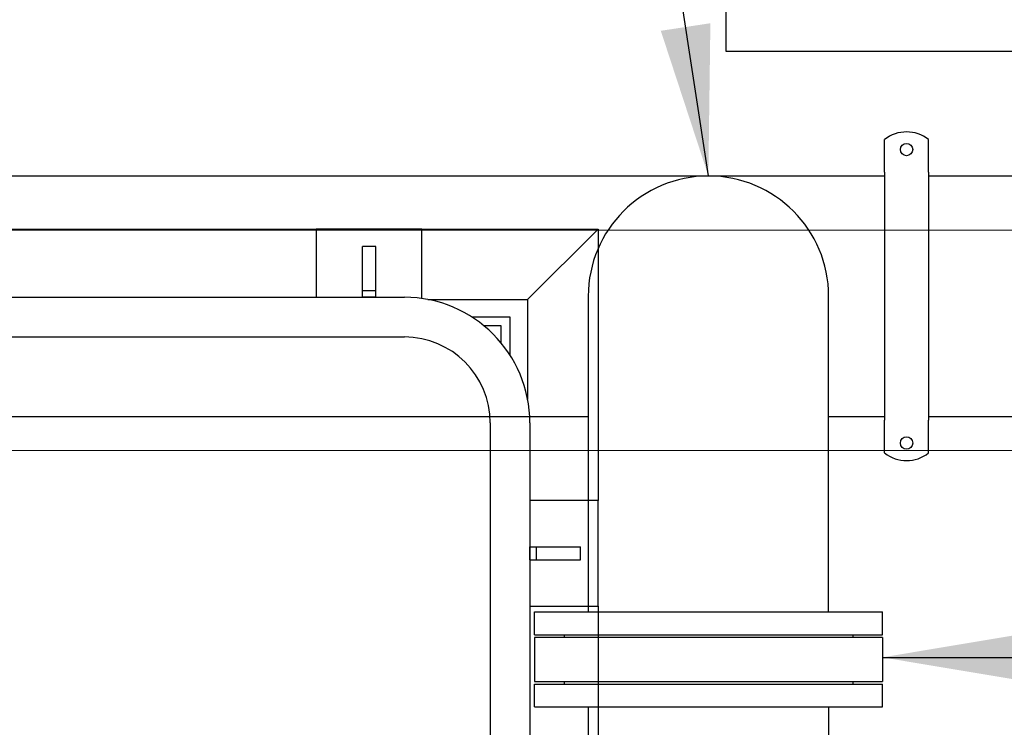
# Model space of a CAD drawing. Extents: x -89225 to 110569, y 13360 to 87647.
# Tile 261 of 478: x 40977 to 42095, y 63824 to 64627. Entities that reach past the tile are written whole.
import ezdxf

# ---------------------------------------------------------------- set-up
doc = ezdxf.new("R2010")
doc.units = 0
for name, color, linetype in [('Beluchtingstank', 253, 'Continuous'), ('Iv-Lines 035', 4, 'Continuous'), ('Iv-Lines 035 @ 100', 4, 'Continuous'), ('Iv-Lines 035 @ 50', 4, 'Continuous')]:
    doc.layers.add(name, color=color, linetype=linetype)
doc.styles.add('ISO', font='ISO.SHX')

# ---------------------------------------------------------------- blocks, each defined once
blk = doc.blocks.new('Leidingwerk beluchtingsinstallatie')
for p, q in [((1289280.2, -939771.6), (1289280.2, -939742.6)), ((1289330.2, -939771.6), (1289330.2, -939742.6)), ((1289280.2, -939779.6), (1289280.2, -939771.6)), ((1289330.2, -939779.6), (1289330.2, -939771.6)), ((1289280.2, -939779.6), (1289280.2, -940061.1)), ((1289330.2, -939779.6), (1289330.2, -940061.1)), ((1288130.2, -939783.8), (1289280.2, -939783.8)), ((1289330.2, -939783.8), (1290880.2, -939783.8)), ((1288943.7, -939920.4), (1288943.7, -940278.4)), ((1289216.7, -940278.4), (1289216.7, -939920.4)), ((1288130.2, -940056.9), (1288943.7, -940056.9)), ((1289216.7, -940056.9), (1289280.2, -940056.9)), ((1289280.2, -940069.1), (1289280.2, -940061.1)), ((1289330.2, -940056.9), (1290880.2, -940056.9)), ((1289330.2, -940069.1), (1289330.2, -940061.1)), ((1289280.2, -940098.1), (1289280.2, -940069.1)), ((1289330.2, -940098.1), (1289330.2, -940069.1)), ((1288882.7, -940278.4), (1289277.7, -940278.4)), ((1288882.7, -940304.4), (1288882.7, -940278.4)), ((1289277.7, -940304.4), (1289277.7, -940278.4)), ((1288882.7, -940304.4), (1289277.7, -940304.4)), ((1289277.7, -940307.4), (1288882.7, -940307.4)), ((1288882.7, -940307.4), (1288882.7, -940357.4)), ((1288916.2, -940304.4), (1288916.2, -940307.4)), ((1289244.2, -940304.4), (1289244.2, -940307.4)), ((1289277.7, -940307.4), (1289277.7, -940357.4)), ((1288882.7, -940357.4), (1289277.7, -940357.4)), ((1288882.7, -940360.4), (1289277.7, -940360.4)), ((1288882.7, -940386.4), (1288882.7, -940360.4)), ((1288916.2, -940357.4), (1288916.2, -940360.4)), ((1289244.2, -940357.4), (1289244.2, -940360.4)), ((1289277.7, -940386.4), (1289277.7, -940360.4)), ((1288882.7, -940386.4), (1289277.7, -940386.4)), ((1288943.7, -940386.4), (1288943.7, -940672.9)), ((1289216.7, -940386.4), (1289216.7, -940672.4))]:
    blk.add_line(p, q)
for centre in [(1289305.2, -939753.9), (1289305.2, -940086.9)]:
    blk.add_circle(centre, 7)
for centre, radius, start, end in [((1289305.2, -939773.9), 40, 51.3178, 128.6822), ((1289080.2, -939920.4), 136.5, 0, 180), ((1289080.2, -939920.4), 136.5, 0, 180), ((1289305.2, -940066.9), 40, 231.3178, 308.6822)]:
    blk.add_arc(centre, radius, start, end)
blk = doc.blocks.new('Bordes been 1 beluchtingstank')
for p, q in [((1280464.4, -873672.8), (1280824.4, -873672.8)), ((1280944.4, -873672.8), (1280824.4, -873672.8)), ((1280824.4, -873672.8), (1280824.4, -873750.3)), ((1280944.4, -873751.7), (1280944.4, -873672.8)), ((1280944.4, -873672.8), (1281144.4, -873672.8)), ((1281064.4, -873752.8), (1281144.4, -873672.8)), ((1281144.4, -873672.8), (1281064.4, -873752.8)), ((1281144.4, -873672.8), (1281144.4, -873980.8)), ((1280891.9, -873692.8), (1280876.9, -873692.8)), ((1280876.9, -873742.8), (1280876.9, -873692.8)), ((1280891.9, -873742.8), (1280891.9, -873692.8)), ((1280891.9, -873742.8), (1280876.9, -873742.8)), ((1280876.9, -873750.3), (1280876.9, -873742.8)), ((1280891.9, -873750.3), (1280891.9, -873742.8)), ((1280364.4, -873750.3), (1280924.4, -873750.3)), ((1280891.9, -873750.3), (1280876.9, -873750.3)), ((1280951, -873752.8), (1281064.4, -873752.8)), ((1281064.4, -873752.8), (1281064.4, -873866.2)), ((1281044.4, -873772.8), (1281001.3, -873772.8)), ((1281044.4, -873815.9), (1281044.4, -873772.8)), ((1281034.4, -873782.8), (1281015, -873782.8)), ((1281034.4, -873802.2), (1281034.4, -873782.8)), ((1280364.4, -873795.3), (1280924.4, -873795.3)), ((1281021.9, -873892.8), (1281021.9, -881920.8)), ((1281066.9, -873892.8), (1281066.9, -881920.8)), ((1281144.4, -873980.8), (1281066.9, -873980.8)), ((1281144.4, -874100.8), (1281144.4, -873980.8)), ((1281066.9, -874033.3), (1281074.4, -874033.3)), ((1281066.9, -874048.3), (1281066.9, -874033.3)), ((1281074.4, -874033.3), (1281124.4, -874033.3)), ((1281074.4, -874048.3), (1281074.4, -874033.3)), ((1281124.4, -874048.3), (1281124.4, -874033.3)), ((1281066.9, -874048.3), (1281074.4, -874048.3)), ((1281074.4, -874048.3), (1281124.4, -874048.3)), ((1281066.9, -874100.8), (1281144.4, -874100.8)), ((1281144.4, -874100.8), (1281144.4, -875380.8))]:
    blk.add_line(p, q)
for radius in [142.5, 97.5]:
    blk.add_arc((1280924.4, -873892.8), radius, 0, 90)
blk = doc.blocks.new('Beluchtingselementen Bosman')
for p, q in [((1281289.4, -873323.6), (1281289.4, -873471.1)), ((1281289.4, -873471.1), (1283299.4, -873471.1))]:
    blk.add_line(p, q)
blk = doc.blocks.new('*U59')
blk.add_lwpolyline([(-21.241, 0), (0, 0)])
blk.add_solid([(-19.532, -0.285), (-21.241, 0), (-19.532, 0.285)])
at = {"style": 'ISO'}
blk.add_attdef('NUMMER', (3.146, -0.835), '', height=1.8, dxfattribs=at)
blk = doc.blocks.new('*U529')
at = {"layer": 'Iv-Lines 035 @ 100', "xscale": -100, "yscale": 100, "zscale": 100, "rotation": 180}
blk.add_blockref('*U59', (44080.4, 63903.4), dxfattribs=at)
blk = doc.blocks.new('*U62')
for points in [[(-1.293, 8.425), (0, 0)], [(0, 0), (2.324, 0)]]:
    blk.add_lwpolyline(points)
blk.add_circle((4.31, 0), 1.986)
blk.add_solid([(-1.316, 6.693), (-1.293, 8.425), (-0.753, 6.779)])
at = {"style": 'ISO'}
blk.add_attdef('NUMMER', (3.146, -0.835), '', height=1.8, dxfattribs=at)
blk = doc.blocks.new('*U530')
at = {"layer": 'Iv-Lines 035 @ 100'}
ref = blk.add_blockref('*U62', (41629.4, 65292.2), dxfattribs=dict(at, xscale=100, yscale=100, zscale=100, rotation=180))
ref.add_attrib('NUMMER', '19', (41132.4, 65200.2), dxfattribs={"layer": '0', "height": 180, "style": 'ISO'})
at = {"layer": 'Iv-Lines 035 @ 50'}
ref = blk.add_blockref('*U62', (41629.4, 65292.2), dxfattribs=dict(at, xscale=50, yscale=50, zscale=50, rotation=180))
ref.add_attrib('NUMMER', '19', (41380.9, 65246.2), dxfattribs={"layer": '0', "height": 90, "style": 'ISO'})

msp = doc.modelspace()

# ---------------------------------------------------------------- linework, layer by layer
at = {"layer": 'Beluchtingstank', "lineweight": 9, "ltscale": 0.01}
msp.add_line((30135.9, 64388.1), (49875.9, 64388.1), dxfattribs=at)
msp.add_lwpolyline([(30135.9, 64138.1), (49875.9, 64138.1), (53025.9, 64138.1, 1), (53025.9, 77587.7), (49875.9, 77587.7), (30135.9, 77587.7)], format="xyb", dxfattribs=at)
msp.add_lwpolyline([(30135.9, 64138.1), (49875.9, 64138.1), (53025.9, 64138.1, 1), (53025.9, 77587.7), (49875.9, 77587.7), (30135.9, 77587.7)], format="xyb", dxfattribs=at)

# ---------------------------------------------------------------- block references
at = {"layer": 'Iv-Lines 035'}
for name, p in [('Leidingwerk beluchtingsinstallatie', (-1247321.4, 1004233.5)), ('Beluchtingselementen Bosman', (-1239510.9, 938062.2)), ('*U530', (0, 0)), ('Bordes been 1 beluchtingstank', (-1239510.9, 938062.2)), ('*U529', (0, 0))]:
    msp.add_blockref(name, p, dxfattribs=at)

doc.saveas('drawing.dxf')
